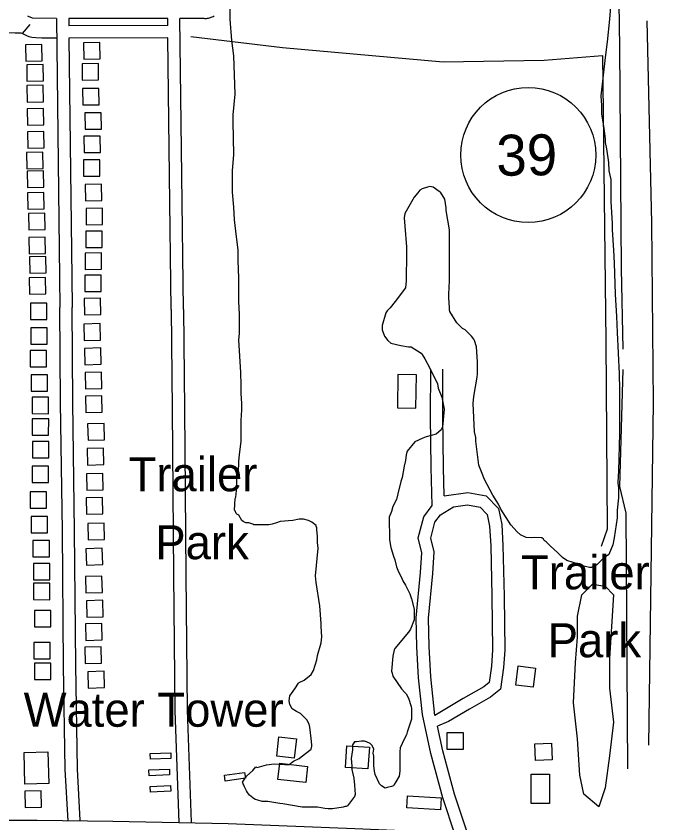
# Model space of a CAD drawing. Extents: x 3715084 to 3753216, y 488173 to 513963.
# Drawn here: x 3743083 to 3744661, y 500377 to 502348 of the extents above; entities that cross this region are included whole.
import ezdxf

# ---------------------------------------------------------------- set-up
doc = ezdxf.new("R2010")
doc.units = 0
for name, color, linetype in [('V-BLDG-IDEN', 7, 'Continuous'), ('V-BLDG-OTLN', 7, 'Continuous'), ('V-DOMW-IDEN', 7, 'Continuous'), ('V-ROAD-CNTR', 7, 'Continuous'), ('V-ROAD-IDEN', 7, 'Continuous'), ('V-SITE-VEGE', 7, 'Continuous'), ('V-TOPO-SHOR', 7, 'Continuous')]:
    doc.layers.add(name, color=color, linetype=linetype)

msp = doc.modelspace()

# ---------------------------------------------------------------- linework, layer by layer
at = {"layer": 'V-BLDG-OTLN'}
for points in [[(3743247.6, 502282.9), (3743247.9, 502242.9), (3743287.9, 502243.2), (3743287.6, 502283.2)], [(3743146.3, 502238.3), (3743145.5, 502278.3), (3743105.5, 502277.5), (3743106.3, 502237.5)], [(3743149.3, 502189.9), (3743148.5, 502229.9), (3743108.6, 502229.1), (3743109.3, 502189.1)], [(3743243.9, 502231.5), (3743244.2, 502191.5), (3743284.2, 502191.8), (3743283.9, 502231.8)], [(3743149.9, 502138.8), (3743149.1, 502178.8), (3743109.2, 502178), (3743109.9, 502138)], [(3743245.3, 502171), (3743245.5, 502131), (3743285.5, 502131.3), (3743285.2, 502171.3)], [(3743150.4, 502081.9), (3743149.6, 502121.9), (3743109.6, 502121.1), (3743110.4, 502081.1)], [(3743250.8, 502111.4), (3743251.1, 502071.4), (3743291.1, 502071.7), (3743290.8, 502111.7)], [(3743151.2, 502025.8), (3743150.4, 502065.8), (3743110.4, 502065), (3743111.2, 502025)], [(3743248.4, 502054.6), (3743248.7, 502014.6), (3743288.7, 502014.8), (3743288.4, 502054.8)], [(3743148.7, 501975.5), (3743147.9, 502015.5), (3743107.9, 502014.7), (3743108.7, 501974.8)], [(3743247.4, 501996.7), (3743247.7, 501956.7), (3743287.7, 501957), (3743287.4, 501997)], [(3743150.2, 501930.3), (3743149.4, 501970.3), (3743109.4, 501969.5), (3743110.2, 501929.6)], [(3743251.8, 501936.9), (3743252.1, 501896.9), (3743292.1, 501897.2), (3743291.8, 501937.2)], [(3743151.3, 501876.8), (3743150.5, 501916.8), (3743110.5, 501916), (3743111.3, 501876.1)], [(3743253.7, 501878.3), (3743253.9, 501838.3), (3743293.9, 501838.6), (3743293.7, 501878.6)], [(3743154, 501826.4), (3743153.2, 501866.4), (3743113.2, 501865.6), (3743114, 501825.6)], [(3743154.9, 501768), (3743154.1, 501808), (3743114.1, 501807.2), (3743114.9, 501767.2)], [(3743252.8, 501822.3), (3743253.1, 501782.3), (3743293.1, 501782.6), (3743292.8, 501822.6)], [(3743251.3, 501769.1), (3743251.6, 501729.1), (3743291.6, 501729.4), (3743291.3, 501769.4)], [(3743156.1, 501720.5), (3743155.3, 501760.5), (3743115.4, 501759.7), (3743116.1, 501719.7)], [(3743155.2, 501669.4), (3743154.4, 501709.4), (3743114.4, 501708.6), (3743115.2, 501668.6)], [(3743250.6, 501714.9), (3743250.9, 501674.9), (3743290.9, 501675.2), (3743290.6, 501715.2)], [(3743248.7, 501658.2), (3743249.7, 501618.2), (3743289.7, 501619.2), (3743288.7, 501659.2)], [(3743158.2, 501606.7), (3743158.2, 501646.7), (3743118.2, 501646.7), (3743118.2, 501606.7)], [(3743248.2, 501595.6), (3743249.2, 501555.6), (3743289.2, 501556.7), (3743288.1, 501596.7)], [(3743158.5, 501546.6), (3743158.5, 501586.6), (3743118.5, 501586.7), (3743118.5, 501546.7)], [(3743249.7, 501536.4), (3743250.8, 501496.4), (3743290.7, 501497.4), (3743289.7, 501537.4)], [(3743156.8, 501491.3), (3743156.9, 501531.3), (3743116.9, 501531.3), (3743116.8, 501491.3)], [(3743251.6, 501477.3), (3743252.6, 501437.3), (3743292.6, 501438.4), (3743291.6, 501478.3)], [(3743159.4, 501431.8), (3743159.5, 501471.8), (3743119.5, 501471.9), (3743119.4, 501431.9)], [(3744059.8, 501390.6), (3744061.1, 501471.9), (3744015.7, 501472.6), (3744014.4, 501391.4)], [(3743162, 501376.8), (3743162, 501416.8), (3743122, 501416.9), (3743122, 501376.9)], [(3743252, 501419.8), (3743253, 501379.8), (3743293, 501380.9), (3743292, 501420.8)], [(3743162.2, 501324.6), (3743162.3, 501364.6), (3743122.3, 501364.6), (3743122.2, 501324.6)], [(3743257.6, 501352.1), (3743258.6, 501312.1), (3743298.6, 501313.1), (3743297.6, 501353.1)], [(3743162.8, 501268.7), (3743162.8, 501308.7), (3743122.8, 501308.8), (3743122.8, 501268.8)], [(3743256, 501291.5), (3743257, 501251.5), (3743297, 501252.5), (3743296, 501292.5)], [(3743161.6, 501208.9), (3743161.6, 501248.9), (3743121.6, 501249), (3743121.6, 501209)], [(3743254.8, 501230.1), (3743255.8, 501190.1), (3743295.8, 501191.1), (3743294.8, 501231.1)], [(3743157.2, 501146.3), (3743157.2, 501186.3), (3743117.2, 501186.3), (3743117.2, 501146.3)], [(3743253.7, 501171.5), (3743254.7, 501131.5), (3743294.7, 501132.5), (3743293.6, 501172.5)], [(3743159.4, 501085.5), (3743159.4, 501125.5), (3743119.4, 501125.6), (3743119.4, 501085.6)], [(3743258.1, 501108.7), (3743259.1, 501068.7), (3743299.1, 501069.7), (3743298, 501109.7)], [(3743164, 501026.9), (3743164, 501066.9), (3743124, 501066.9), (3743124, 501026.9)], [(3743253.5, 501047.1), (3743254.5, 501007.1), (3743294.5, 501008.1), (3743293.4, 501048.1)], [(3743165.1, 500970.9), (3743165.1, 501010.9), (3743125.1, 501010.9), (3743125.1, 500970.9)], [(3743164.9, 500922.6), (3743164.9, 500962.6), (3743124.9, 500962.7), (3743124.9, 500922.7)], [(3743252.5, 500979), (3743253.5, 500939), (3743293.5, 500940), (3743292.5, 500980)], [(3743254.4, 500920), (3743255.4, 500880), (3743295.4, 500881), (3743294.4, 500921)], [(3743167.5, 500856.2), (3743167.5, 500896.2), (3743127.5, 500896.2), (3743127.5, 500856.2)], [(3743252.4, 500863.2), (3743253.4, 500823.2), (3743293.4, 500824.3), (3743292.4, 500864.2)], [(3743166, 500778.2), (3743166, 500818.2), (3743126, 500818.3), (3743126, 500778.3)], [(3743250.4, 500806.5), (3743251.5, 500766.5), (3743291.4, 500767.5), (3743290.4, 500807.5)], [(3743167.3, 500727.7), (3743167.4, 500767.7), (3743127.4, 500767.7), (3743127.3, 500727.7)], [(3743257.9, 500746.7), (3743258.9, 500706.7), (3743298.9, 500707.7), (3743297.9, 500747.7)], [(3744304, 500713.6), (3744309.6, 500760.7), (3744352.2, 500755.7), (3744346.6, 500708.6)], [(3743719.5, 500540.4), (3743725, 500587.5), (3743767.7, 500582.4), (3743762.1, 500535.3)], [(3744175.6, 500557.5), (3744175.6, 500597.5), (3744135.6, 500597.6), (3744135.6, 500557.6)], [(3744351.9, 500530), (3744350.2, 500570.7), (3744390.9, 500572.5), (3744392.7, 500531.7)], [(3743160.6, 500550.6), (3743162.4, 500473.3), (3743104.2, 500472), (3743102.4, 500549.2)], [(3743461.2, 500534.8), (3743411.2, 500533), (3743410.7, 500547), (3743460.7, 500548.8)], [(3743942.6, 500509.2), (3743887.8, 500512.7), (3743891.1, 500565.9), (3743946, 500562.4)], [(3743457.7, 500494.5), (3743407.7, 500492.7), (3743407.2, 500506.7), (3743457.2, 500508.5)], [(3743727, 500523.1), (3743795, 500515.5), (3743790.6, 500476.3), (3743722.6, 500483.8)], [(3743591.7, 500493.6), (3743641.2, 500500.6), (3743643.1, 500486.7), (3743593.6, 500479.7)], [(3744386, 500496.3), (3744386.1, 500424.4), (3744341.5, 500424.4), (3744341.4, 500496.2)], [(3743461.1, 500454.8), (3743411.2, 500452.1), (3743410.5, 500466.1), (3743460.4, 500468.8)], [(3743145.1, 500415.8), (3743144.1, 500455.8), (3743104.1, 500454.7), (3743105.1, 500414.7)], [(3744038.8, 500443.5), (3744121.7, 500439), (3744120, 500409.3), (3744037.2, 500413.9)]]:
    msp.add_lwpolyline(points, close=True, dxfattribs=at)
at = {"layer": 'V-ROAD-CNTR'}
for points in [[(3743122.7, 502342.4), (3743113.3, 502346.7), (3743111, 502347.8)], [(3743181.2, 502342.3), (3743122.7, 502342.4)], [(3743181.2, 502342.3), (3743188.7, 501709.7), (3743189.5, 501635.9)], [(3743211.2, 502342.3), (3743211.5, 502323.8)], [(3743453.1, 502341.9), (3743211.2, 502342.3)], [(3743453.3, 502325), (3743453.1, 502341.9)], [(3743491.5, 501631.6), (3743487.5, 501958.8), (3743483.1, 502341.8)], [(3743542.1, 502341.7), (3743483.1, 502341.8)], [(3743543.2, 502341.7), (3743545.3, 502341.9), (3743547.8, 502342.2), (3743550.2, 502342.6), (3743552.6, 502343.1), (3743555, 502343.7), (3743557.4, 502344.4), (3743559.7, 502345.2), (3743562, 502346.1), (3743564.2, 502347.1), (3743566.4, 502348.2)], [(3743453.3, 502325), (3743211.5, 502323.8)], [(3743453.7, 502295), (3743211.8, 502293.8)], [(3743211.8, 502293.8), (3743218.7, 501710), (3743219.5, 501636.2)], [(3743461.5, 501631.2), (3743457.5, 501958.5), (3743453.7, 502295)], [(3743209.6, 500382.2), (3743202.9, 500507.7), (3743198.9, 500762.1), (3743195.7, 501090.5), (3743191.5, 501404), (3743189.5, 501635.9)], [(3743239.6, 500383.8), (3743232.9, 500508.7), (3743228.9, 500762.5), (3743225.7, 501090.8), (3743221.5, 501404.3), (3743219.5, 501636.2)], [(3743461.5, 501631.2), (3743464.4, 501387.8), (3743467.7, 500983), (3743470.6, 500651.8), (3743480.5, 500377.7)], [(3743491.5, 501631.5), (3743494.4, 501388.1), (3743497.7, 500983.3), (3743500.6, 500652.5), (3743510.5, 500378.8)], [(3744099.5, 501152.9), (3744096.9, 501245.2), (3744095.4, 501369.6), (3744095.8, 501485.5)], [(3744128.9, 501176.5), (3744126.9, 501245.8), (3744125.4, 501369.7), (3744125.8, 501485.4)], [(3744128.9, 501176.5), (3744186.6, 501184.5), (3744231.5, 501176.2), (3744261.4, 501145.4), (3744269.6, 501106.3), (3744272.4, 501054.9), (3744275.1, 500931.3), (3744276.7, 500798.9), (3744274.1, 500756.8), (3744266.6, 500703.8), (3744241.9, 500684.7), (3744190.4, 500655.5), (3744139, 500624.7), (3744112.5, 500613.4)], [(3744155.6, 500347.8), (3744125.3, 500438.8), (3744096.4, 500546.7), (3744075.5, 500642.2), (3744066.3, 500731.8), (3744062.2, 500807.1), (3744060.7, 500878.4), (3744071.3, 500988.9), (3744073.9, 501036.7), (3744065.2, 501073.6), (3744078.8, 501124.8), (3744099.5, 501152.9)], [(3744105.9, 500639.7), (3744096.2, 500734.1), (3744092.2, 500808.2), (3744090.8, 500877.2), (3744101.2, 500986.6), (3744104.1, 501039.4), (3744096.1, 501073.2), (3744106.3, 501111.6), (3744119.6, 501129.6), (3744151.9, 501149.4), (3744185.9, 501154.2), (3744216.7, 501148.5), (3744233.8, 501130.7), (3744239.8, 501102.3), (3744242.4, 501053.7), (3744245.1, 500930.8), (3744246.7, 500799.7), (3744244.2, 500759.9), (3744238.6, 500720.1), (3744225.3, 500709.8), (3744175.3, 500681.5), (3744105.9, 500639.7)], [(3744184.1, 500357.3), (3744154.1, 500447.5), (3744125.5, 500553.8), (3744112.5, 500613.4)], [(3742823.5, 500370.6), (3743013.6, 500384.2), (3743134.4, 500384.3), (3743319.3, 500381.7), (3743600.9, 500376.2), (3743910.8, 500363.4), (3744277.8, 500348), (3744640.8, 500334.5), (3744816.4, 500331.4), (3744995.3, 500325.3), (3745371.4, 500311.6), (3745842.1, 500296.3), (3746059.7, 500290.7), (3746256.2, 500289.6), (3746475.5, 500309.9), (3746608.3, 500317.1)]]:
    msp.add_lwpolyline(points, dxfattribs=at)
at = {"layer": 'V-ROAD-IDEN'}
msp.add_circle((3744334.2, 502008.6), 165, dxfattribs=at)
msp.add_circle((3744334.2, 502008.6), 165, dxfattribs=at)
at = {"layer": 'V-SITE-VEGE'}
for points in [[(3744543.8, 502478.4), (3744533, 502340.2), (3744526.9, 502284.9), (3744522.3, 502246.5), (3744511.5, 502152.8), (3744513.1, 502129.8), (3744513.1, 502108.3), (3744519.2, 502074.5), (3744522.3, 502046.9), (3744522.3, 502039.2), (3744525.4, 502023.8), (3744530, 501990.1), (3744531.5, 501970.1), (3744536.1, 501948.6), (3744536.1, 501894.9), (3744539.2, 501841.1), (3744539.2, 501825.7), (3744542.2, 501776.6), (3744543.8, 501744.4), (3744546.9, 501669.1), (3744549.9, 501613.8), (3744551.5, 501575.4), (3744556.1, 501474.1), (3744557.6, 501435.7), (3744557.6, 501328.2), (3744554.5, 501237.6), (3744553, 501209.9), (3744553, 501206.9), (3744554.5, 501196.1), (3744554.5, 501171.6), (3744551.5, 501140.8), (3744551.5, 501122.4), (3744543.8, 501073.3), (3744540.7, 501056.4), (3744531.5, 501033.3), (3744517.7, 501024.1), (3744500.8, 501007.2), (3744488.5, 501001.1), (3744483.9, 501001.1), (3744470.1, 501004.2), (3744459.3, 501008.8), (3744428.6, 501018), (3744417.9, 501025.7), (3744405.6, 501038), (3744388.7, 501053.3), (3744377.9, 501064.1), (3744373.3, 501067.1), (3744371.8, 501070.2), (3744367.2, 501073.3), (3744348.7, 501074.8), (3744341.1, 501073.3), (3744328.8, 501074.8), (3744315, 501081), (3744307.3, 501088.6), (3744291.9, 501105.5), (3744267.4, 501143.9), (3744261.2, 501156.2)], [(3743772.9, 500718.5), (3743774.4, 500720.1), (3743786.7, 500726.2), (3743803.6, 500740), (3743809.7, 500749.3), (3743817.4, 500775.4), (3743818.9, 500786.1), (3743828.2, 500816.8), (3743829.7, 500832.2), (3743828.2, 500856.7), (3743828.2, 500864.4), (3743825.1, 500907.4), (3743815.9, 500964.2), (3743814.3, 500981.1), (3743820.5, 501048.7), (3743818.9, 501062.5), (3743818.9, 501077.9), (3743817.4, 501093.2), (3743817.4, 501099.4), (3743815.9, 501100.9), (3743815.9, 501104), (3743805.1, 501111.7), (3743797.4, 501116.3), (3743785.2, 501119.3), (3743774.4, 501119.3), (3743759.1, 501116.3), (3743728.3, 501113.2), (3743719.1, 501110.1), (3743708.4, 501107.1), (3743700.7, 501105.5), (3743689.9, 501105.5), (3743683.8, 501105.5), (3743677.7, 501105.5), (3743663.8, 501105.5), (3743660.8, 501107.1), (3743651.6, 501110.1), (3743643.9, 501110.1), (3743637.7, 501113.2), (3743634.7, 501116.3), (3743627, 501128.6), (3743622.4, 501131.6), (3743620.8, 501133.2), (3743617.8, 501139.3), (3743616.2, 501140.8), (3743617.8, 501170), (3743619.3, 501173.1), (3743622.4, 501197.7), (3743622.4, 501214.6), (3743625.5, 501234.5), (3743627, 501249.9), (3743627, 501260.6), (3743628.5, 501276), (3743633.1, 501309.8), (3743633.1, 501360.4), (3743634.7, 501386.6), (3743634.7, 501401.9), (3743633.1, 501426.5), (3743633.1, 501446.4), (3743631.6, 501477.2), (3743627, 501557), (3743628.5, 501572.4), (3743628.5, 501620), (3743627, 501650.7), (3743627, 501709), (3743625.5, 501750.5), (3743625.5, 501776.6), (3743619.3, 501822.7), (3743616.2, 501850.3), (3743614.7, 501881), (3743611.6, 501917.9), (3743611.6, 501970.1), (3743614.7, 502010), (3743613.2, 502089.9), (3743613.2, 502106.8), (3743617.8, 502157.5), (3743614.7, 502251.1), (3743610.1, 502288), (3743605.5, 502340.2), (3743605.5, 502370.9)], [(3744261.2, 501156.2), (3744247.4, 501177.7), (3744227.4, 501216.1), (3744219.8, 501234.5), (3744213.6, 501251.4), (3744205.9, 501309.8), (3744205.9, 501319), (3744202.9, 501332.8), (3744199.8, 501401.9), (3744201.3, 501418.8), (3744209, 501466.4), (3744210.5, 501474.1), (3744210.5, 501503.3), (3744207.5, 501540.1), (3744202.9, 501555.5), (3744201.3, 501558.5), (3744195.2, 501566.2), (3744179.8, 501581.6), (3744173.7, 501584.6), (3744159.9, 501598.5), (3744143, 501626.1), (3744141.4, 501630.7), (3744141.4, 501635.3), (3744139.9, 501659.9), (3744139.9, 501669.1), (3744141.4, 501701.4), (3744141.4, 501825.8), (3744133.8, 501873.4), (3744133.8, 501879.5), (3744130.7, 501901), (3744119.9, 501917.9), (3744116.9, 501919.4), (3744101.5, 501930.2), (3744093.8, 501931.7), (3744087.7, 501930.2), (3744075.4, 501925.6), (3744069.3, 501922.5), (3744064.7, 501916.4), (3744055.4, 501905.6), (3744032.4, 501865.7), (3744030.9, 501854.9), (3744032.4, 501835), (3744037, 501784.3), (3744037, 501762.8), (3744035.5, 501707.5), (3744035.5, 501701.4), (3744033.9, 501684.5), (3744009.4, 501650.7), (3743997.1, 501635.3), (3743989.4, 501627.7), (3743986.3, 501623), (3743977.1, 501592.3), (3743977.1, 501581.6), (3743983.3, 501566.2), (3743990.9, 501555.5), (3743998.6, 501549.3), (3744023.2, 501543.2), (3744041.6, 501540.1), (3744047.8, 501540.1), (3744072.3, 501524.8), (3744075.4, 501521.7), (3744081.5, 501510.9), (3744093.8, 501487.9), (3744112.3, 501449.5), (3744113.8, 501438.8), (3744123, 501417.3), (3744129.1, 501388.1), (3744124.5, 501345.1), (3744121.5, 501337.4), (3744109.2, 501326.7), (3744084.6, 501320.5), (3744076.9, 501317.4), (3744057, 501308.2), (3744038.5, 501285.2), (3744035.5, 501276), (3744033.9, 501262.2), (3744030.9, 501248.3), (3744026.3, 501220.7), (3744023.2, 501211.5), (3744015.5, 501180.8), (3744012.4, 501167), (3744003.2, 501150.1), (3744000.2, 501137.8), (3743994, 501124), (3743995.5, 501068.7), (3743998.6, 501050.2), (3744004.8, 501028.7), (3744007.8, 501019.5), (3744012.4, 501002.6), (3744017, 500990.4), (3744024.7, 500976.5), (3744027.8, 500968.9), (3744033.9, 500958.1), (3744044.7, 500936.6), (3744049.3, 500924.3), (3744055.4, 500899.7), (3744055.4, 500889), (3744055.4, 500873.6), (3744046.2, 500850.6), (3744041.6, 500842.9), (3744007.8, 500803)], [(3744007.8, 500803), (3744006.3, 500799.9), (3744003.2, 500784.6), (3744000.2, 500747.7), (3744001.7, 500743.1), (3744003.2, 500735.4), (3744024.7, 500704.7), (3744032.4, 500695.5), (3744035.5, 500692.4), (3744041.6, 500681.7), (3744047.8, 500661.7), (3744049.3, 500657.1), (3744049.3, 500641.8), (3744049.3, 500631), (3744038.5, 500598.8), (3744037, 500592.6), (3744032.4, 500584.9), (3744026.3, 500571.1), (3744021.6, 500560.4), (3744020.1, 500551.2), (3744020.1, 500503.5), (3744018.6, 500491.3), (3744010.9, 500477.4), (3744006.3, 500471.3), (3744004.8, 500468.2), (3744000.1, 500466.7), (3743989.4, 500463.6), (3743984.8, 500462.1), (3743975.6, 500468.2), (3743971, 500472.8), (3743960.2, 500495.9), (3743958.7, 500503.5), (3743957.1, 500517.4), (3743957.1, 500540.4), (3743955.6, 500548.1), (3743957.1, 500557.3), (3743952.5, 500566.5), (3743947.9, 500571.1), (3743938.7, 500575.7), (3743934.1, 500577.3), (3743926.4, 500577.3), (3743914.2, 500575.7), (3743909.5, 500575.7), (3743904.9, 500568), (3743904.9, 500555.8), (3743901.9, 500534.3), (3743903.4, 500515.8), (3743903.4, 500508.2), (3743908, 500486.7), (3743909.5, 500469.8), (3743911.1, 500446.7), (3743909.5, 500442.1), (3743892.7, 500419.1), (3743889.6, 500417.5), (3743886.5, 500417.5), (3743881.9, 500416), (3743855.8, 500411.4), (3743845, 500411.4), (3743837.4, 500412.9), (3743818.9, 500416), (3743782.1, 500416), (3743734.5, 500423.7), (3743726.8, 500425.2), (3743697.6, 500429.8), (3743683.8, 500429.8), (3743673.1, 500432.9), (3743666.9, 500434.4), (3743660.8, 500439), (3743653.1, 500445.2), (3743648.5, 500451.3), (3743645.4, 500455.9), (3743640.8, 500465.2), (3743637.7, 500472.8), (3743636.2, 500477.4), (3743637.7, 500479), (3743645.4, 500491.3), (3743660.8, 500505.1), (3743668.4, 500514.3), (3743671.5, 500512.8), (3743694.6, 500518.9), (3743713, 500522), (3743739.1, 500520.4), (3743749.8, 500520.4), (3743760.6, 500528.1), (3743774.4, 500534.3), (3743779, 500538.9), (3743803.6, 500557.3), (3743805.1, 500565), (3743805.1, 500568), (3743803.6, 500583.4), (3743800.5, 500611), (3743799, 500618.7), (3743792.8, 500629.5), (3743777.5, 500644.8), (3743768.3, 500649.4), (3743757.5, 500655.6), (3743751.4, 500666.3), (3743749.8, 500675.5), (3743751.4, 500687.8), (3743763.7, 500704.7), (3743772.9, 500718.5)]]:
    msp.add_lwpolyline(points, dxfattribs=at)
msp.add_lwpolyline([(3744537.6, 500856.8), (3744532.4, 500779.1), (3744532.4, 500706.6), (3744542.8, 500623.8), (3744532.4, 500540.9), (3744522.1, 500463.3), (3744506.6, 500416.7), (3744470.3, 500447.7), (3744460, 500494.3), (3744454.8, 500582.4), (3744444.5, 500670.4), (3744449.6, 500768.8), (3744454.8, 500830.9), (3744454.8, 500882.7), (3744465.2, 500934.4), (3744491, 500960.3), (3744522.1, 500955.2), (3744542.8, 500934.4)], close=True, dxfattribs=at)
at = {"layer": 'V-TOPO-SHOR'}
msp.add_line((3743116, 502327.3), (3743097.7, 502305.1), dxfattribs=at)
for points in [[(3744566, 501534.6), (3744562.1, 501731.2), (3744558.3, 502270.9), (3744550.6, 502764.4), (3744562.1, 503161.4)], [(3744623.8, 502336.4), (3744635.4, 501843), (3744639.2, 501403.5), (3744627.7, 500567)], [(3743184, 502293.7), (3743145.8, 502293.7), (3743131.2, 502294.7), (3743121.5, 502295.2), (3743114.9, 502297), (3743108.7, 502299.5), (3743102.1, 502302.9), (3743102.1, 502302.9), (3743097.7, 502305.1), (3743095.5, 502306.3), (3743080.4, 502306.4), (3742954.4, 502306.7), (3742943.4, 502304.8), (3742932.4, 502304.5), (3742928, 502305.8), (3742922.7, 502308.4), (3742918.8, 502311.5), (3742913.3, 502314.3), (3742905.4, 502316.4), (3742898.4, 502316.6), (3742730.8, 502315.9), (3742571.6, 502314.7), (3742390.5, 502310.4)], [(3743509.7, 502297.9), (3743733.3, 502270.9), (3744126.5, 502236.2), (3744373.2, 502240.1), (3744515.9, 502251.6), (3744523.6, 501553.9), (3744527.4, 501095.1), (3744512, 501052.7)], [(3744577.5, 500509.1), (3744573.7, 501133.7), (3744558.3, 501199.2), (3744566, 501484.5)]]:
    msp.add_lwpolyline(points, dxfattribs=at)

# ---------------------------------------------------------------- texts
at = {"layer": 'V-BLDG-IDEN'}
for s, p in [('Trailer', (3743357.8, 501187.4)), ('Park', (3743423, 501021.4)), ('Trailer', (3744316.6, 500947.9)), ('Park', (3744381.8, 500781.9))]:
    msp.add_text(s, height=83, dxfattribs=at).set_placement(p)
at = {"layer": 'V-DOMW-IDEN'}
msp.add_text('Water Tower', height=83, dxfattribs=at).set_placement((3743101.2, 500612.3))
at = {"layer": 'V-ROAD-IDEN'}
msp.add_text('39', height=100, rotation=0.716, dxfattribs=at).set_placement((3744256.8, 501957.7))

doc.saveas('drawing.dxf')
